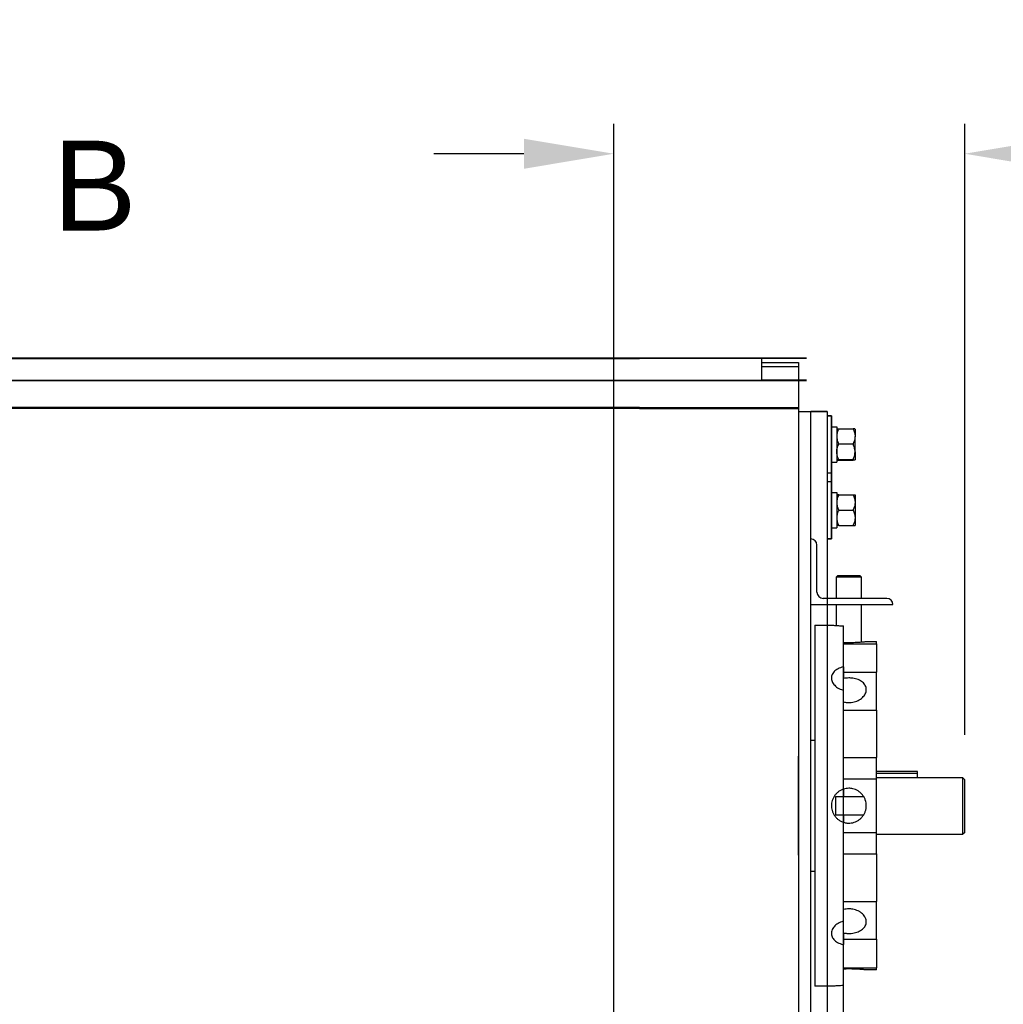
# Model space of a CAD drawing. Header units: inches. Extents: x 170 to 284, y 215 to 248.
# Tile 934 of 1056: x 230.58 to 231.6, y 244.31 to 245.33. Entities that reach past the tile are written whole.
import ezdxf

# ---------------------------------------------------------------- set-up
doc = ezdxf.new("R2010")
doc.units = ezdxf.units.IN
doc.header["$LTSCALE"] = 0.25
doc.header["$MEASUREMENT"] = 0
doc.linetypes.add('CENTER', pattern=[2, 1.25, -0.25, 0.25, -0.25])
for name, color, linetype in [('ANNOTATIONS', 1, 'Continuous'), ('LH TOP OF HOOD', 7, 'Continuous'), ('SECTION CUTS', 6, 'CENTER')]:
    doc.layers.add(name, color=color, linetype=linetype)
doc.styles.add('ARIAL', font='arial.ttf', dxfattribs={"height": 0.09375})
doc.dimstyles.new('STANDARD$0', dxfattribs={"dimtxt": 0.09375, "dimasz": 0.09375, "dimexe": 0.03125, "dimexo": 0.046875, "dimgap": 0.09, "dimtad": 0, "dimtih": 1, "dimtoh": 1, "dimdec": 4, "dimzin": 0, "dimdsep": 46, "dimtxsty": 'ARIAL', "dimcen": 0.09, "dimadec": 0, "dimazin": 0, "dimtfac": 1, "dimtdec": 4, "dimtofl": 0, "dimtmove": 0, "dimatfit": 1, "dimfxl": 1, "dimtolj": 1, "dimtzin": 0, "dimarcsym": 0})

# ---------------------------------------------------------------- blocks, each defined once
blk = doc.blocks.new('*D80')
at = {"layer": 'ANNOTATIONS', "color": 0, "lineweight": -2, "transparency": 16777216}
for p, q in [((231.1959, 244.1053), (231.1959, 245.2232)), ((231.5619, 244.5861), (231.5619, 245.2232)), ((231.1022, 245.192), (231.0084, 245.192)), ((231.6556, 245.192), (231.7494, 245.192))]:
    blk.add_line(p, q, dxfattribs=at)
at = {"layer": 'ANNOTATIONS', "color": 0, "transparency": 16777216}
for points in [[(231.1022, 245.2076), (231.1022, 245.1763), (231.1959, 245.192)], [(231.6556, 245.2076), (231.6556, 245.1763), (231.5619, 245.192)]]:
    blk.add_solid(points, dxfattribs=at)
at = {"layer": 'defpoints', "color": 0, "transparency": 16777216}
for p in [(231.1959, 245.192), (231.5619, 244.5392), (231.1959, 244.0585)]:
    blk.add_point(p, dxfattribs=at)
at = {"layer": 'ANNOTATIONS', "color": 0, "transparency": 16777216, "insert": (232.0345, 245.192), "char_height": 0.09375, "attachment_point": 5, "style": 'ARIAL'}
blk.add_mtext('\\A1;10 3/4"', dxfattribs=at)

msp = doc.modelspace()

# ---------------------------------------------------------------- linework, layer by layer
at = {"layer": 'LH TOP OF HOOD'}
for p, q in [((231.22278, 244.97896), (229.28678, 244.97896)), ((229.28678, 244.97841), (231.22278, 244.97841)), ((231.39689, 244.97896), (231.22278, 244.97896)), ((231.39689, 244.97841), (231.22278, 244.97841)), ((231.35002, 244.97896), (231.35002, 244.95545)), ((231.35002, 244.97442), (231.38854, 244.97442)), ((231.38854, 244.97442), (231.38854, 244.08174)), ((231.35002, 244.97014), (231.38854, 244.97014)), ((229.28678, 244.95603), (231.22278, 244.95603)), ((229.28678, 244.95545), (231.22278, 244.95545)), ((231.22278, 244.95603), (231.35002, 244.95603)), ((231.22278, 244.95603), (231.35002, 244.95603)), ((231.22278, 244.95545), (231.35002, 244.95545)), ((231.22278, 244.95545), (231.35002, 244.95545)), ((231.39689, 244.95603), (231.35002, 244.95603)), ((231.35002, 244.95545), (231.39689, 244.95545)), ((231.22278, 244.92734), (227.13676, 244.92734)), ((231.22278, 244.92629), (227.13676, 244.92629)), ((231.22278, 244.92734), (231.38854, 244.92734)), ((231.22278, 244.92734), (231.38854, 244.92734)), ((231.22278, 244.92629), (231.38854, 244.92629)), ((231.22278, 244.92629), (231.38854, 244.92629)), ((231.38854, 244.92306), (231.4185, 244.92306)), ((231.4185, 244.92306), (231.40138, 244.92306)), ((231.40138, 244.08174), (231.40138, 244.92306)), ((231.4185, 244.92306), (231.4185, 244.91878)), ((231.4185, 244.92306), (231.4185, 244.09074)), ((231.4185, 244.91878), (231.42309, 244.91878)), ((231.4185, 244.91878), (231.42309, 244.91878)), ((231.4185, 244.91878), (231.4185, 244.79038)), ((231.42309, 244.91878), (231.4185, 244.91878)), ((231.42309, 244.91878), (231.42309, 244.85886)), ((231.42309, 244.91878), (231.42309, 244.79038)), ((231.42309, 244.79038), (231.42309, 244.91878)), ((231.42309, 244.90729), (231.42843, 244.90729)), ((231.42843, 244.90729), (231.42843, 244.8704)), ((231.43057, 244.90515), (231.44543, 244.90515)), ((231.44757, 244.90487), (231.44757, 244.89726)), ((231.44757, 244.88121), (231.44757, 244.89726)), ((231.43057, 244.88938), (231.44543, 244.88938)), ((231.43057, 244.87305), (231.44543, 244.87305)), ((231.43057, 244.87249), (231.44543, 244.87249)), ((231.44757, 244.88121), (231.44757, 244.87277)), ((231.42309, 244.8704), (231.42843, 244.8704)), ((231.42309, 244.85886), (231.4185, 244.85886)), ((231.4185, 244.8503), (231.42309, 244.8503)), ((231.42309, 244.8503), (231.42309, 244.79038)), ((231.42309, 244.83881), (231.42843, 244.83881)), ((231.42843, 244.83881), (231.42843, 244.80192)), ((231.43057, 244.8364), (231.44543, 244.8364)), ((231.44757, 244.8364), (231.44757, 244.82837)), ((231.43057, 244.82034), (231.44543, 244.82034)), ((231.44757, 244.82837), (231.44757, 244.81231)), ((231.44757, 244.81231), (231.44757, 244.80428)), ((231.42309, 244.80192), (231.42843, 244.80192)), ((231.43057, 244.80428), (231.44543, 244.80428)), ((231.42309, 244.79038), (231.4185, 244.79038)), ((231.42309, 244.79038), (231.4185, 244.79038)), ((231.4185, 244.79038), (231.4185, 244.72831)), ((231.4185, 244.79038), (231.42309, 244.79038)), ((231.4078, 244.73473), (231.4078, 244.78396)), ((231.42826, 244.75078), (231.42933, 244.75185)), ((231.42826, 244.72831), (231.42826, 244.75078)), ((231.42826, 244.75078), (231.42899, 244.75078)), ((231.42899, 244.75078), (231.45394, 244.75078)), ((231.43, 244.75185), (231.42933, 244.75185)), ((231.45287, 244.75185), (231.43, 244.75185)), ((231.45287, 244.75185), (231.45394, 244.75078)), ((231.45394, 244.75078), (231.45394, 244.72831)), ((231.48056, 244.72831), (231.41422, 244.72831)), ((231.4185, 244.72831), (231.4185, 244.08174)), ((231.40138, 244.72189), (231.48698, 244.72189)), ((231.42826, 244.70006), (231.42826, 244.72189)), ((231.45394, 244.72189), (231.45394, 244.68289)), ((231.40549, 244.70049), (231.42302, 244.70049)), ((231.40549, 244.70049), (231.40549, 244.32384)), ((231.43562, 244.657), (231.43562, 244.6997)), ((231.43562, 244.08309), (231.43562, 244.6997)), ((231.43562, 244.68108), (231.46986, 244.68108)), ((231.45921, 244.68337), (231.46986, 244.68337)), ((231.46986, 244.68108), (231.46986, 244.68337)), ((231.46986, 244.68108), (231.46986, 244.65135)), ((231.43562, 244.657), (231.43562, 244.64484)), ((231.43562, 244.65135), (231.46986, 244.65135)), ((231.46986, 244.61187), (231.46986, 244.65135)), ((231.43562, 244.52947), (231.43562, 244.63254)), ((231.43562, 244.61187), (231.46986, 244.61187)), ((231.46986, 244.61187), (231.46986, 244.56233)), ((231.40138, 244.58065), (231.40549, 244.58065)), ((231.38854, 244.46052), (231.38854, 244.56381)), ((231.43562, 244.56233), (231.46986, 244.56233)), ((231.46986, 244.54008), (231.46986, 244.56233)), ((231.51266, 244.54785), (231.46986, 244.54785)), ((231.46986, 244.54625), (231.51266, 244.54625)), ((231.51266, 244.54625), (231.51266, 244.54785)), ((231.51266, 244.54143), (231.51266, 244.54625)), ((231.43562, 244.54008), (231.46986, 244.54008)), ((231.46986, 244.54143), (231.55975, 244.54143)), ((231.46986, 244.48425), (231.46986, 244.54008)), ((231.56189, 244.53924), (231.55975, 244.54143)), ((231.55975, 244.54143), (231.55975, 244.4822)), ((231.56189, 244.48434), (231.56189, 244.53924)), ((231.43562, 244.52947), (231.43562, 244.52192)), ((231.42706, 244.52192), (231.42706, 244.50241)), ((231.42706, 244.52192), (231.43562, 244.52192)), ((231.43562, 244.52192), (231.45633, 244.52192)), ((231.43562, 244.50241), (231.42706, 244.50241)), ((231.43562, 244.50241), (231.43562, 244.49486)), ((231.45633, 244.50241), (231.43562, 244.50241)), ((231.43562, 244.3918), (231.43562, 244.49486)), ((231.43562, 244.48425), (231.46986, 244.48425)), ((231.46986, 244.462), (231.46986, 244.48425)), ((231.55975, 244.4822), (231.46986, 244.4822)), ((231.56189, 244.48434), (231.55975, 244.4822)), ((231.43562, 244.462), (231.46986, 244.462)), ((231.46986, 244.462), (231.46986, 244.41246)), ((231.40549, 244.44368), (231.40138, 244.44368)), ((231.43562, 244.41246), (231.46986, 244.41246)), ((231.46986, 244.37298), (231.46986, 244.41246)), ((231.43562, 244.37949), (231.43562, 244.36733)), ((231.43562, 244.37298), (231.46986, 244.37298)), ((231.46986, 244.37298), (231.46986, 244.34325)), ((231.43562, 244.32463), (231.43562, 244.36733)), ((231.43562, 244.34325), (231.46986, 244.34325)), ((231.46986, 244.34096), (231.45919, 244.34096)), ((231.46986, 244.34096), (231.46986, 244.34325)), ((231.42295, 244.32384), (231.40549, 244.32384))]:
    msp.add_line(p, q, dxfattribs=at)
for centre, start, end in [((231.40138, 244.78396), 0, 90), ((231.41422, 244.73473), 180, 270), ((231.48056, 244.72189), 0, 90)]:
    msp.add_arc(centre, 0.00642, start, end, dxfattribs=at)
for points, knots in [([(231.43057, 244.90515), (231.43001, 244.90392), (231.42886, 244.90142), (231.42844, 244.8987), (231.42843, 244.8973), (231.42843, 244.89726)], [0, 0, 0, 0, 0.4845461, 0.9867483, 1, 1, 1, 1]), ([(231.42843, 244.90487), (231.42851, 244.90491), (231.42868, 244.90499), (231.42964, 244.90508), (231.43036, 244.90513), (231.43057, 244.90515)], [0, 0, 0, 0, 0.4066349, 0.8279722, 1, 1, 1, 1]), ([(231.44543, 244.90515), (231.44599, 244.90392), (231.44714, 244.90142), (231.44757, 244.8987), (231.44757, 244.8973), (231.44757, 244.89726)], [0, 0, 0, 0, 0.4845461, 0.9867483, 1, 1, 1, 1]), ([(231.44757, 244.90487), (231.44749, 244.90491), (231.44732, 244.90499), (231.44636, 244.90508), (231.44564, 244.90513), (231.44543, 244.90515)], [0, 0, 0, 0, 0.4066349, 0.8279722, 1, 1, 1, 1]), ([(231.42843, 244.89726), (231.42851, 244.89616), (231.42868, 244.89391), (231.42964, 244.8913), (231.43036, 244.88981), (231.43057, 244.88938)], [0, 0, 0, 0, 0.4066349, 0.8279722, 1, 1, 1, 1]), ([(231.44757, 244.89726), (231.44749, 244.89616), (231.44732, 244.89391), (231.44636, 244.8913), (231.44564, 244.88981), (231.44543, 244.88938)], [0, 0, 0, 0, 0.4066349, 0.8279722, 1, 1, 1, 1]), ([(231.42843, 244.88121), (231.42843, 244.8814), (231.42845, 244.88262), (231.4288, 244.88491), (231.42966, 244.88743), (231.43035, 244.8889), (231.43057, 244.88938)], [0, 0, 0, 0, 0.06692138, 0.43583683, 0.81526676, 1, 1, 1, 1]), ([(231.44757, 244.88121), (231.44757, 244.8814), (231.44755, 244.88262), (231.4472, 244.88491), (231.44635, 244.88743), (231.44566, 244.8889), (231.44543, 244.88938)], [0, 0, 0, 0, 0.06692138, 0.43583683, 0.81526676, 1, 1, 1, 1]), ([(231.43057, 244.87305), (231.43025, 244.87374), (231.4295, 244.87537), (231.42863, 244.8781), (231.4285, 244.88016), (231.42843, 244.88121)], [0, 0, 0, 0, 0.2654447, 0.6280732, 1, 1, 1, 1]), ([(231.43057, 244.87305), (231.43001, 244.873), (231.42886, 244.87291), (231.42844, 244.87282), (231.42843, 244.87277), (231.42843, 244.87277)], [0, 0, 0, 0, 0.4845461, 0.9867483, 1, 1, 1, 1]), ([(231.42843, 244.87277), (231.42851, 244.87273), (231.42868, 244.87265), (231.42964, 244.87256), (231.43036, 244.8725), (231.43057, 244.87249)], [0, 0, 0, 0, 0.4066349, 0.82797221, 1, 1, 1, 1]), ([(231.44543, 244.87305), (231.44575, 244.87374), (231.4465, 244.87537), (231.44737, 244.8781), (231.4475, 244.88016), (231.44757, 244.88121)], [0, 0, 0, 0, 0.26544469, 0.62807321, 1, 1, 1, 1]), ([(231.44543, 244.87305), (231.44599, 244.873), (231.44714, 244.87291), (231.44757, 244.87282), (231.44757, 244.87277), (231.44757, 244.87277)], [0, 0, 0, 0, 0.48454611, 0.98674827, 1, 1, 1, 1]), ([(231.44757, 244.87277), (231.44749, 244.87273), (231.44732, 244.87265), (231.44636, 244.87256), (231.44564, 244.8725), (231.44543, 244.87249)], [0, 0, 0, 0, 0.4066349, 0.8279722, 1, 1, 1, 1]), ([(231.43057, 244.8364), (231.43001, 244.83515), (231.42886, 244.8326), (231.42844, 244.82983), (231.42843, 244.8284), (231.42843, 244.82837)], [0, 0, 0, 0, 0.48454611, 0.98674827, 1, 1, 1, 1]), ([(231.43057, 244.8364), (231.43025, 244.8364), (231.4295, 244.8364), (231.42863, 244.8364), (231.4285, 244.8364), (231.42843, 244.8364)], [0, 0, 0, 0, 0.2654447, 0.6280732, 1, 1, 1, 1]), ([(231.44543, 244.8364), (231.44599, 244.83515), (231.44714, 244.8326), (231.44757, 244.82983), (231.44757, 244.8284), (231.44757, 244.82837)], [0, 0, 0, 0, 0.4845461, 0.9867483, 1, 1, 1, 1]), ([(231.44543, 244.8364), (231.44575, 244.8364), (231.4465, 244.8364), (231.44737, 244.8364), (231.4475, 244.8364), (231.44757, 244.8364)], [0, 0, 0, 0, 0.2654447, 0.6280732, 1, 1, 1, 1]), ([(231.42843, 244.82837), (231.42851, 244.82724), (231.42868, 244.82495), (231.42964, 244.82229), (231.43036, 244.82078), (231.43057, 244.82034)], [0, 0, 0, 0, 0.4066349, 0.8279722, 1, 1, 1, 1]), ([(231.43057, 244.82034), (231.43001, 244.81909), (231.42886, 244.81654), (231.42844, 244.81377), (231.42843, 244.81234), (231.42843, 244.81231)], [0, 0, 0, 0, 0.4845461, 0.9867483, 1, 1, 1, 1]), ([(231.44757, 244.82837), (231.44749, 244.82724), (231.44732, 244.82495), (231.44636, 244.82229), (231.44564, 244.82078), (231.44543, 244.82034)], [0, 0, 0, 0, 0.4066349, 0.8279722, 1, 1, 1, 1]), ([(231.44543, 244.82034), (231.44599, 244.81909), (231.44714, 244.81654), (231.44757, 244.81377), (231.44757, 244.81234), (231.44757, 244.81231)], [0, 0, 0, 0, 0.4845461, 0.9867483, 1, 1, 1, 1]), ([(231.42843, 244.81231), (231.42851, 244.81118), (231.42868, 244.80889), (231.42964, 244.80623), (231.43036, 244.80472), (231.43057, 244.80428)], [0, 0, 0, 0, 0.4066349, 0.8279722, 1, 1, 1, 1]), ([(231.44757, 244.81231), (231.44749, 244.81118), (231.44732, 244.80889), (231.44636, 244.80623), (231.44564, 244.80472), (231.44543, 244.80428)], [0, 0, 0, 0, 0.4066349, 0.8279722, 1, 1, 1, 1]), ([(231.43057, 244.80428), (231.43025, 244.80428), (231.4295, 244.80428), (231.42863, 244.80428), (231.4285, 244.80428), (231.42843, 244.80428)], [0, 0, 0, 0, 0.2654447, 0.6280732, 1, 1, 1, 1]), ([(231.44543, 244.80428), (231.44575, 244.80428), (231.4465, 244.80428), (231.44737, 244.80428), (231.4475, 244.80428), (231.44757, 244.80428)], [0, 0, 0, 0, 0.2654447, 0.6280732, 1, 1, 1, 1]), ([(231.42302, 244.70049), (231.42301, 244.70049), (231.42297, 244.70049), (231.42346, 244.70044), (231.42445, 244.70035), (231.42594, 244.70023), (231.42783, 244.70008), (231.43013, 244.69993), (231.43273, 244.69979), (231.43466, 244.69973), (231.43562, 244.6997)], [0, 0, 0, 0, 0.0676192, 0.1985122, 0.3331933, 0.4642568, 0.5990907, 0.7306842, 0.8660879, 1, 1, 1, 1]), ([(231.43562, 244.6825), (231.43659, 244.68247), (231.43856, 244.68242), (231.4416, 244.6824), (231.44465, 244.68244), (231.44758, 244.68252), (231.45034, 244.68265), (231.45283, 244.68281), (231.45501, 244.68297), (231.45679, 244.68313), (231.45814, 244.68326), (231.45895, 244.68334), (231.4593, 244.68338), (231.45922, 244.68337), (231.45921, 244.68337)], [0, 0, 0, 0, 0.0880761, 0.1787049, 0.266782, 0.3574119, 0.4455445, 0.5362084, 0.6247752, 0.7159002, 0.804616, 0.8959248, 0.9842732, 1, 1, 1, 1]), ([(231.43562, 244.657), (231.43545, 244.65697), (231.43431, 244.65673), (231.43229, 244.65614), (231.42974, 244.65504), (231.42751, 244.65365), (231.42566, 244.65202), (231.42425, 244.65017), (231.42332, 244.64816), (231.4229, 244.64604), (231.42298, 244.64387), (231.42359, 244.64171), (231.42468, 244.63961), (231.42624, 244.63766), (231.42821, 244.6359), (231.43056, 244.6344), (231.43306, 244.63325), (231.43482, 244.63276), (231.43562, 244.63254)], [0, 0, 0, 0, 0.0117872, 0.0782763, 0.1447668, 0.2114516, 0.2781362, 0.3449519, 0.4117662, 0.4783709, 0.5449752, 0.6113578, 0.6777416, 0.7442343, 0.8107279, 0.8774926, 0.9442564, 1, 1, 1, 1]), ([(231.43562, 244.62037), (231.43677, 244.62014), (231.4389, 244.61972), (231.44213, 244.61967), (231.44515, 244.62), (231.44808, 244.62073), (231.45078, 244.62181), (231.45324, 244.62322), (231.45534, 244.62491), (231.45706, 244.62683), (231.45831, 244.62889), (231.45908, 244.63106), (231.45933, 244.63323), (231.45907, 244.63538), (231.45831, 244.63741), (231.45706, 244.63931), (231.45537, 244.64099), (231.45326, 244.64246), (231.45082, 244.64365), (231.44807, 244.64455), (231.44484, 244.6452), (231.44058, 244.64554), (231.43744, 244.6451), (231.43562, 244.64484)], [0, 0, 0, 0, 0.05215525, 0.0962877, 0.14170637, 0.18574187, 0.23104519, 0.27525069, 0.32072774, 0.36510554, 0.4107749, 0.45505917, 0.50064017, 0.5447124, 0.59006365, 0.6341344, 0.67947137, 0.7237524, 0.76931119, 0.81368989, 0.85936485, 0.91856701, 1, 1, 1, 1]), ([(231.43562, 244.52947), (231.43545, 244.52941), (231.43431, 244.52904), (231.43229, 244.52812), (231.42974, 244.52643), (231.42751, 244.52432), (231.42566, 244.52187), (231.42425, 244.51913), (231.42332, 244.51621), (231.4229, 244.51316), (231.42298, 244.5101), (231.42359, 244.5071), (231.42468, 244.50424), (231.42624, 244.50161), (231.42821, 244.49926), (231.43056, 244.49729), (231.43306, 244.49579), (231.43482, 244.49515), (231.43562, 244.49486)], [0, 0, 0, 0, 0.0117872, 0.0782763, 0.1447668, 0.2114516, 0.2781362, 0.3449519, 0.4117662, 0.4783709, 0.5449752, 0.6113578, 0.6777416, 0.7442343, 0.8107279, 0.8774926, 0.9442564, 1, 1, 1, 1]), ([(231.43562, 244.49486), (231.43677, 244.49457), (231.43891, 244.49402), (231.44215, 244.49397), (231.44518, 244.49439), (231.44809, 244.49533), (231.4508, 244.49673), (231.45325, 244.49857), (231.45536, 244.5008), (231.45706, 244.50335), (231.45832, 244.50616), (231.45908, 244.50914), (231.45934, 244.5122), (231.45907, 244.51525), (231.45831, 244.51821), (231.45705, 244.52099), (231.45535, 244.52354), (231.45325, 244.52576), (231.45079, 244.52761), (231.44806, 244.52902), (231.44482, 244.53004), (231.44058, 244.53057), (231.43744, 244.52987), (231.43562, 244.52947)], [0, 0, 0, 0, 0.05215734, 0.09693228, 0.14170748, 0.18637592, 0.2310455, 0.27588629, 0.32072733, 0.365751, 0.41077362, 0.45570611, 0.50063788, 0.54534881, 0.59006044, 0.63476342, 0.67946741, 0.72438707, 0.76930649, 0.81433344, 0.85935922, 0.91856375, 1, 1, 1, 1]), ([(231.43562, 244.37949), (231.43677, 244.3793), (231.4389, 244.37896), (231.44213, 244.37892), (231.44515, 244.37919), (231.44808, 244.37978), (231.45078, 244.38067), (231.45324, 244.38186), (231.45534, 244.38331), (231.45706, 244.38502), (231.45831, 244.38691), (231.45908, 244.38897), (231.45933, 244.3911), (231.45907, 244.39329), (231.45831, 244.39543), (231.45706, 244.39749), (231.45537, 244.39939), (231.45326, 244.40109), (231.45082, 244.4025), (231.44807, 244.40361), (231.44484, 244.4044), (231.44058, 244.40482), (231.43744, 244.40427), (231.43562, 244.40396)], [0, 0, 0, 0, 0.0521552, 0.0962877, 0.1417064, 0.1857419, 0.2310452, 0.2752507, 0.3207277, 0.3651055, 0.4107749, 0.4550592, 0.5006402, 0.5447124, 0.5900637, 0.6341344, 0.6794714, 0.7237524, 0.7693112, 0.8136899, 0.8593649, 0.918567, 1, 1, 1, 1]), ([(231.43562, 244.3918), (231.43545, 244.39175), (231.43431, 244.39146), (231.43229, 244.39076), (231.42974, 244.38946), (231.42751, 244.38787), (231.42566, 244.38603), (231.42425, 244.38401), (231.42332, 244.38188), (231.4229, 244.3797), (231.42298, 244.37754), (231.42359, 244.37546), (231.42468, 244.37351), (231.42624, 244.37174), (231.42821, 244.37018), (231.43056, 244.3689), (231.43306, 244.36792), (231.43482, 244.36751), (231.43562, 244.36733)], [0, 0, 0, 0, 0.0117872, 0.0782763, 0.1447668, 0.2114516, 0.2781362, 0.3449519, 0.4117662, 0.4783709, 0.5449752, 0.6113578, 0.6777416, 0.7442343, 0.8107279, 0.8774926, 0.9442564, 1, 1, 1, 1]), ([(231.45919, 244.34097), (231.45921, 244.34096), (231.45927, 244.34096), (231.45886, 244.341), (231.45795, 244.34109), (231.45655, 244.34123), (231.45471, 244.34138), (231.45249, 244.34155), (231.44993, 244.3417), (231.44713, 244.34183), (231.44415, 244.3419), (231.44025, 244.34194), (231.43743, 244.34188), (231.43562, 244.34184)], [0, 0, 0, 0, 0.0293279, 0.1201766, 0.2082622, 0.2988843, 0.3873045, 0.4782681, 0.5670329, 0.6583808, 0.7469613, 0.8381359, 1, 1, 1, 1]), ([(231.43562, 244.32463), (231.43543, 244.32463), (231.43429, 244.32459), (231.43225, 244.32451), (231.42972, 244.32437), (231.42749, 244.32422), (231.42565, 244.32408), (231.42424, 244.32396), (231.42319, 244.32386), (231.42304, 244.32385), (231.42295, 244.32384)], [0, 0, 0, 0, 0.0260252, 0.1569976, 0.2917387, 0.4232345, 0.5585285, 0.690257, 0.8258286, 1, 1, 1, 1])]:
    msp.add_open_spline(points, degree=3, knots=knots, dxfattribs=at)

# ---------------------------------------------------------------- texts
at = {"layer": 'SECTION CUTS', "style": 'ARIAL'}
msp.add_text('B', height=0.09375, dxfattribs=at).set_placement((230.61087, 245.11192))

# ---------------------------------------------------------------- dimensions: what is measured, and where the dimension line sits
at = {"layer": 'ANNOTATIONS'}
dim = msp.add_linear_dim(base=(231.19593, 245.19196), p1=(231.56189, 244.53924), p2=(231.19593, 244.05847), angle=180, text='10 3/4"', dimstyle='STANDARD$0', dxfattribs=at)
dim.commit()
dim.dimension.update_dxf_attribs({"geometry": '*D80', "text_midpoint": (232.0345, 245.19196), "dimtype": 160})

doc.saveas('drawing.dxf')
